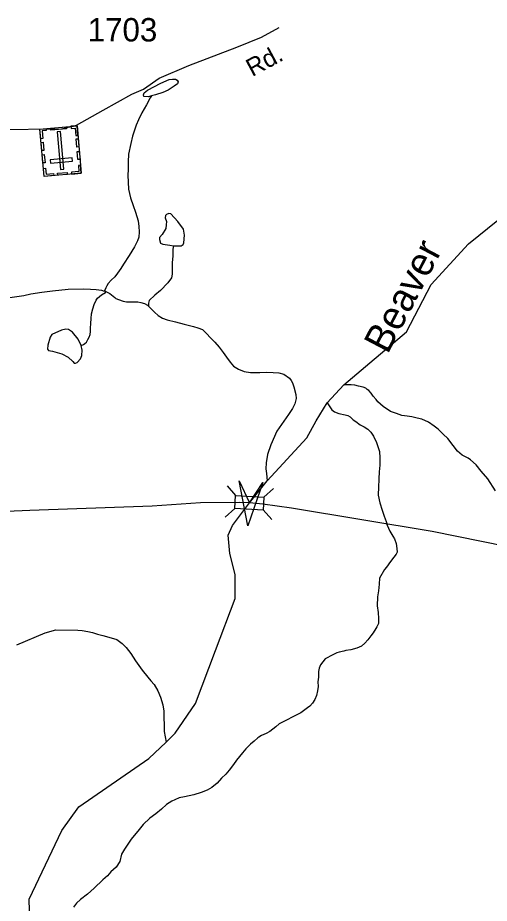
# Model space of a CAD drawing. Extents: x 2056842 to 2160602, y 826753 to 1016856.
# Drawn here: x 2107395 to 2109914, y 854986 to 859713 of the extents above; entities that cross this region are included whole.
import ezdxf

# ---------------------------------------------------------------- set-up
doc = ezdxf.new("R2010")
doc.units = 0
for name, color, linetype in [('Exist Cultural Cemetery CELL', 7, 'Continuous'), ('Exist Hydrographic Creek Single Shore', 7, 'Continuous'), ('Exist Hydrographic Creek Single Shore Label', 7, 'Continuous'), ('Exist Hydrographic Misc Water Feature', 7, 'Continuous'), ('Exist Road Secondary Structure Standard Bridge Attributed CELL', 7, 'Continuous'), ('Exist Road Secondary Structure Standard Bridge CELL', 7, 'Continuous'), ('Exist Road Secondary Type 41 Attributed', 7, 'Continuous'), ('Exist Road Secondary Type 51 Attributed', 7, 'Continuous'), ('Exist Road Secondary Type 51 Label', 7, 'Continuous'), ('Exist Road Secondary Type 51 Number Label', 7, 'Continuous')]:
    doc.layers.add(name, color=color, linetype=linetype)

msp = doc.modelspace()

# ---------------------------------------------------------------- linework, layer by layer
at = {"layer": 'Exist Cultural Cemetery CELL'}
for points in [[(2107734.2, 858882.9), (2107535.9, 858865.5), (2107513.6, 859119.1), (2107711.9, 859136.6)], [(2107546.6, 859122), (2107547.6, 859110.6), (2107525.7, 859108.7), (2107529.3, 859068.4), (2107518.2, 859067.4), (2107513.6, 859119.1)], [(2107655.7, 859120.1), (2107571.2, 859112.7), (2107570.2, 859124), (2107654.7, 859131.5)], [(2107679, 859133.6), (2107680, 859122.2), (2107701.9, 859124.1), (2107705.5, 859083.9), (2107716.6, 859084.8), (2107712, 859136.5)], [(2107623.1, 858902.6), (2107641.7, 858904.2), (2107623.9, 859106.2), (2107605.3, 859104.6)], [(2107718.1, 859066.9), (2107721.9, 859023.8), (2107710.6, 859022.8), (2107706.8, 859065.9)], [(2107531.3, 859048.2), (2107535.1, 859005), (2107523.7, 859004), (2107519.9, 859047.2)], [(2107537, 858982.5), (2107540.8, 858939.3), (2107529.5, 858938.3), (2107525.7, 858981.5)], [(2107687.6, 858947.1), (2107686, 858965.8), (2107568.7, 858955.4), (2107570.3, 858936.8)], [(2107724, 858999.9), (2107727.8, 858956.8), (2107716.4, 858955.8), (2107712.6, 858999)], [(2107730.5, 858926.1), (2107719.2, 858925.1), (2107722, 858893), (2107681.6, 858889.5), (2107682.5, 858878.4), (2107734.2, 858882.9)], [(2107532.1, 858908.7), (2107543.4, 858909.7), (2107546.2, 858877.6), (2107586.6, 858881.2), (2107587.6, 858870.1), (2107535.9, 858865.5)], [(2107660.5, 858876.5), (2107608.8, 858871.9), (2107607.8, 858883.3), (2107659.5, 858887.8)]]:
    msp.add_lwpolyline(points, close=True, dxfattribs=at)
at = {"layer": 'Exist Hydrographic Creek Single Shore'}
for points in [[(2109048.2, 857657.4), (2109136.4, 857752.7), (2109471, 858036.7), (2109603.8, 858289.8), (2109802.9, 858505.6), (2110060.9, 858713.5), (2110268, 858932.3)], [(2107465, 854692), (2107455.9, 855007.2), (2107630, 855374.3), (2107720.9, 855500.4), (2108094.9, 855758.5), (2108187.8, 855846.8), (2108236, 855893.4), (2108344, 856052), (2108451.9, 856335.1), (2108556.5, 856612), (2108556.5, 856741.2), (2108527.4, 856852.7), (2108518.6, 856951), (2108541.5, 857002.4), (2108633.4, 857122.7), (2108727.9, 857241.6), (2108939.9, 857470.2), (2108988.9, 857561), (2109048.2, 857657.4)]]:
    msp.add_lwpolyline(points, dxfattribs=at)
at = {"layer": 'Exist Hydrographic Misc Water Feature'}
msp.add_line((2107865.1, 858250.8), (2107856.9, 858252.9), dxfattribs=at)
for points in [[(2108109.7, 859296.6), (2108092.7, 859290.8), (2108069.3, 859292.7), (2108067.4, 859301.6), (2108071.2, 859311.7), (2108088.3, 859326.9), (2108159.2, 859363.7), (2108204.8, 859383.3), (2108222.5, 859385.2), (2108238.3, 859385.2), (2108247.2, 859380.1), (2108252.2, 859370.6), (2108249.1, 859360.5), (2108231.4, 859348.4), (2108198.4, 859326.3), (2108169.9, 859313.6), (2108131.3, 859301.6), (2108109.7, 859296.6)], [(2108109.7, 859296.6), (2108101.9, 859285.3), (2108082, 859247.4), (2108058, 859205.1), (2108040.2, 859167.3), (2108027.9, 859139.1), (2108008.4, 859081.2), (2107998.4, 859041.3), (2107986.5, 858985.1), (2107985, 858943.1), (2107984.8, 858903), (2107983.2, 858872.8), (2107987.5, 858797.1), (2107997.3, 858751), (2108011.5, 858711.1), (2108023.8, 858675.1), (2108037.7, 858629.2), (2108041.6, 858599.4), (2108043.9, 858569.4), (2108042.2, 858541.3), (2108034.3, 858521.4), (2108018.3, 858489.3), (2107990.2, 858443.3), (2107960.8, 858397), (2107946.5, 858375.2), (2107928.6, 858349.1), (2107912.9, 858330.8), (2107895, 858312.9), (2107878.8, 858295), (2107870.8, 858282.8), (2107865.1, 858270.7), (2107861, 858258.8), (2107856.9, 858252.9)], [(2108226.8, 858495.5), (2108268.4, 858496.2), (2108278.6, 858501.9), (2108282.4, 858510.8), (2108286.2, 858553.2), (2108280.5, 858584.9), (2108249.4, 858626.1), (2108212.1, 858666), (2108202.6, 858667.9), (2108189.3, 858662.8), (2108183.6, 858656.5), (2108182.3, 858644.4), (2108189.3, 858624.8), (2108188.7, 858607.7), (2108185.5, 858587.4), (2108167.1, 858555.7), (2108153.2, 858539.3), (2108151.9, 858529.1), (2108157, 858510.1), (2108170.3, 858503.8), (2108207.7, 858498.7), (2108226.8, 858495.5)], [(2108226.8, 858495.5), (2108224.1, 858478), (2108224.1, 858439.9), (2108220.2, 858405.9), (2108220.4, 858371.9), (2108220.4, 858343.9), (2108216.3, 858323.8), (2108196.7, 858297.9), (2108156.9, 858257.7), (2108126.9, 858231.4), (2108096.8, 858203.5), (2108093.3, 858189.5), (2108093.1, 858173.7)], [(2107341, 858217), (2107376.9, 858223.3), (2107427.3, 858229.5), (2107465, 858239.6), (2107522.9, 858247.9), (2107581.1, 858255.7), (2107664.5, 858264.2), (2107748.6, 858266.4), (2107782.9, 858264.5), (2107814.8, 858262.5), (2107842.5, 858258.7), (2107856.9, 858252.9)], [(2107733.1, 857963.1), (2107745.9, 857968.6), (2107753.5, 857974.4), (2107761.7, 857980.4), (2107769.7, 857994.6), (2107775.9, 858008.7), (2107781.6, 858022.4), (2107783.5, 858038.4), (2107783.5, 858056.6), (2107785.3, 858080.7), (2107787.4, 858108.4), (2107789.2, 858132.5), (2107795.4, 858158.7), (2107803.2, 858182.7), (2107813.2, 858204.7), (2107821.2, 858216.5), (2107831, 858224.7), (2107843.3, 858234.6), (2107863, 858246.7), (2107865.1, 858250.8)], [(2107865.1, 858250.8), (2107887.2, 858241), (2107912.9, 858218.8), (2107919, 858215), (2107933.4, 858208.8), (2107959, 858199.3), (2107975.2, 858197.2), (2108003.1, 858197.1), (2108024.8, 858197.4), (2108037.1, 858197.2), (2108053.1, 858193.1), (2108071.4, 858187.5), (2108087.4, 858179.4), (2108093.1, 858173.7)], [(2108093.1, 858173.7), (2108105.2, 858161.7), (2108125.3, 858141.6), (2108145.2, 858123.6), (2108167.5, 858109.6), (2108193.6, 858100), (2108237.3, 858090.1), (2108283.4, 858077.9), (2108333.2, 858064.2), (2108357.4, 858058.5), (2108381.6, 858048.4), (2108405.6, 858026.5), (2108423.4, 858006.4), (2108447.6, 857980.4), (2108471.8, 857954.8), (2108491.9, 857926.6), (2108509.6, 857900.8), (2108530.1, 857875), (2108548.1, 857853.2), (2108574.2, 857837), (2108604.1, 857825.2), (2108637.9, 857819.2), (2108688.2, 857819.3), (2108725.9, 857821.8), (2108759.9, 857819.4), (2108789.9, 857817.8), (2108816.1, 857809.7), (2108846.1, 857789.8), (2108856.5, 857776), (2108862, 857763.8), (2108870.2, 857741.9), (2108880.7, 857702.2), (2108882.6, 857680), (2108874.6, 857652), (2108862.9, 857627.8), (2108840.9, 857595.8), (2108816.5, 857559.7), (2108779.2, 857505.7), (2108747.2, 857433.5), (2108729.6, 857381.8), (2108721.4, 857337.6), (2108719.9, 857305.7), (2108723.6, 857279.6), (2108727.9, 857241.6)], [(2107733.1, 857963.1), (2107717.9, 857997.9), (2107687.5, 858034), (2107666.6, 858048.6), (2107652.1, 858050.5), (2107628.7, 858045.4), (2107578, 858022), (2107568.5, 858008), (2107556.5, 857965), (2107554.6, 857943.4), (2107559.6, 857937.1), (2107579.9, 857932.7), (2107631.2, 857918.1), (2107664.7, 857901.6), (2107688.8, 857877.6), (2107697, 857869.9), (2107704, 857869.3), (2107712.2, 857873.1), (2107731.2, 857892.8), (2107737.5, 857909.9), (2107739.4, 857938.4), (2107733.1, 857963.1)], [(2109947.8, 857187.5), (2109905.4, 857251.1), (2109871.5, 857293.2), (2109843.2, 857327.1), (2109813.5, 857352.7), (2109801.2, 857361.1), (2109769.4, 857378.8), (2109743.4, 857398.6), (2109721.2, 857428.8), (2109693.1, 857466.7), (2109667.3, 857490.5), (2109641, 857516.4), (2109618.9, 857532.3), (2109588.8, 857554.3), (2109553.1, 857570.3), (2109528.9, 857575.9), (2109500.6, 857581.8), (2109474.9, 857585.7), (2109446.7, 857589.6), (2109418.6, 857599.6), (2109386.6, 857611.7), (2109346.8, 857637.6), (2109318.3, 857663.5), (2109308.9, 857675.5), (2109294.5, 857693.4), (2109282.6, 857709), (2109270.5, 857723), (2109262.1, 857729.2), (2109254.1, 857735.2), (2109240.4, 857741), (2109214.5, 857746.9), (2109196.5, 857750.9), (2109176.4, 857752.7), (2109162.4, 857752.8), (2109152.6, 857752.7), (2109136.4, 857752.7)], [(2109048.2, 857657.4), (2109072.8, 857620.7), (2109087, 857608.8), (2109110.8, 857600.8), (2109144.6, 857592.8), (2109159, 857589), (2109171.1, 857582.7), (2109186.6, 857566.9), (2109200.8, 857557.1), (2109225, 857539.2), (2109244.9, 857529.3), (2109265.2, 857517.3), (2109281.2, 857501.1), (2109295.3, 857479.5), (2109311.3, 857445.4), (2109319.1, 857423.5), (2109327.1, 857397.6), (2109329.6, 857363.5), (2109329.6, 857325.4), (2109325.3, 857289.5), (2109323.6, 857251.6), (2109322, 857205.6), (2109320.3, 857167.3), (2109320.1, 857163.7), (2109330, 857123.7), (2109342.5, 857083.6), (2109352.3, 857051.7), (2109362.6, 857023.7), (2109368.7, 857003.8), (2109382.5, 856971.7), (2109398.5, 856945.7), (2109406.9, 856931.8), (2109416.5, 856905.6), (2109420.6, 856879.8), (2109421.2, 856859.9), (2109416.9, 856850), (2109405, 856833.9), (2109387, 856809.9), (2109365.2, 856779.5), (2109353.6, 856767.5), (2109327.1, 856721.5), (2109325.7, 856689.4), (2109321.4, 856653.5), (2109317.7, 856621.5), (2109315.6, 856573.6), (2109320.3, 856537.6), (2109321.8, 856505.7), (2109322.2, 856479.7), (2109314, 856461.4), (2109308, 856453.4), (2109294.3, 856429.6), (2109280.6, 856413.4), (2109264.6, 856391.4), (2109248.8, 856375.2), (2109230.7, 856359.2), (2109206.5, 856347.1), (2109174.8, 856338.9), (2109148.5, 856335.2), (2109136.8, 856330.9), (2109112.6, 856326.8), (2109100.5, 856322.9), (2109078.6, 856312.9), (2109036.5, 856290.8), (2109012.6, 856258.8), (2109004.8, 856240.5), (2109001.1, 856222.8), (2109001.1, 856192.8), (2108998.8, 856168.8), (2108999.2, 856142.7), (2108995.5, 856120.6), (2108991.2, 856094.4), (2108981.4, 856074.4), (2108969.7, 856054.3), (2108955.6, 856038.6), (2108943.7, 856028.6), (2108907.4, 856002.4), (2108872.1, 855984.3), (2108823.9, 855960.3), (2108791.9, 855944.1), (2108773.9, 855928.2), (2108742.3, 855903.7), (2108722, 855891.8), (2108697.8, 855881.7), (2108682.2, 855871.9), (2108677.9, 855869.7), (2108658, 855851.6), (2108638.3, 855835.5), (2108614.3, 855809.5), (2108596.1, 855789.5), (2108580.5, 855769.6), (2108564.3, 855749.3), (2108548.5, 855727.4), (2108524.7, 855697.3), (2108507.1, 855675.2), (2108482.9, 855653.3), (2108460.8, 855627), (2108431, 855604.7), (2108407.2, 855588.9), (2108375, 855576.7), (2108335.3, 855564.5)], [(2107391, 856365.7), (2107541.7, 856429.9), (2107598.7, 856445.1), (2107716.4, 856444.6), (2107738.6, 856442.8), (2107768.7, 856436.7), (2107794.3, 856430.7), (2107820.8, 856423.1), (2107850.5, 856414.9), (2107894.8, 856402.9), (2107924.5, 856393.2), (2107952.8, 856373.5), (2107975, 856351.5), (2107998.6, 856319.5), (2108025, 856279.4), (2108059.3, 856229.5), (2108089.4, 856193.7), (2108105.2, 856173.9), (2108123, 856153.8), (2108143.3, 856119.8), (2108157.3, 856086.1), (2108169.8, 856046.1), (2108175.5, 856012.3), (2108178, 855902), (2108187.8, 855846.8)], [(2108335.3, 855564.5), (2108285, 855554.6), (2108257.3, 855548.3), (2108233.6, 855538.5), (2108217.4, 855530.4), (2108189.3, 855512.4), (2108163.2, 855488.3), (2108133.5, 855464), (2108101.5, 855440), (2108065.6, 855405.7), (2108043.9, 855379.8), (2108001.6, 855327.8), (2107965.8, 855275.6), (2107950.2, 855247.5), (2107940.3, 855209.6), (2107920, 855179.5), (2107892.8, 855153.2), (2107874.5, 855133.2), (2107850.5, 855111.3), (2107802.7, 855067), (2107766.9, 855035.1), (2107731.2, 855006.8), (2107709, 854986.6), (2107693, 854964.7)]]:
    msp.add_lwpolyline(points, dxfattribs=at)
at = {"layer": 'Exist Road Secondary Structure Standard Bridge Attributed CELL'}
msp.add_lwpolyline([(2108704.2, 857231.7), (2108624.9, 857001.1), (2108578.3, 857240.5), (2108633.4, 857122.7)], close=True, dxfattribs=at)
at = {"layer": 'Exist Road Secondary Structure Standard Bridge CELL'}
for p, q in [((2108513.2, 857214.6), (2108559.1, 857163.1)), ((2108710, 857154.2), (2108761.5, 857200.1)), ((2108503.6, 857046.7), (2108555.1, 857092.6)), ((2108706.1, 857085.3), (2108752, 857033.8))]:
    msp.add_line(p, q, dxfattribs=at)
msp.add_lwpolyline([(2108559.1, 857163.1), (2108710, 857154.5), (2108706, 857084), (2108555.1, 857092.6)], close=True, dxfattribs=at)
at = {"layer": 'Exist Road Secondary Type 41 Attributed'}
msp.add_lwpolyline([(2105849.8, 859105.6), (2106073.1, 859086.9), (2106281.3, 859074.9), (2106345.7, 859085.3), (2106486.9, 859120.7), (2106577.2, 859131.1), (2106874.2, 859126.9), (2107273, 859116.5), (2107629.2, 859119.6), (2107708.1, 859140.4), (2107851.4, 859219.4), (2108005.1, 859304.6), (2108067.4, 859331.6), (2108150.5, 859389.8), (2108308.3, 859458.4), (2108565.9, 859556.1), (2108697.4, 859608.5), (2108790.9, 859661.7)], dxfattribs=at)
at = {"layer": 'Exist Road Secondary Type 51 Attributed'}
for points in [[(2108633.4, 857122.7), (2108577.8, 857124.7), (2108370.8, 857123.7), (2108114, 857106.5), (2107460, 857082), (2107000.5, 857062.4), (2106714, 857057.6), (2106245.9, 857063.8)], [(2110135.2, 856864.3), (2109608.8, 856970.3), (2108857.1, 857094.5), (2108705, 857116), (2108633.4, 857122.7)]]:
    msp.add_lwpolyline(points, dxfattribs=at)

# ---------------------------------------------------------------- texts
at = {"layer": 'Exist Hydrographic Creek Single Shore Label'}
msp.add_text('Beaver', height=150, rotation=62.3222, dxfattribs=at).set_placement((2109370.6, 857912.8))
at = {"layer": 'Exist Road Secondary Type 51 Label'}
msp.add_text('Rd.', height=95, rotation=28.2748, dxfattribs=at).set_placement((2108647.4, 859396.1))
at = {"layer": 'Exist Road Secondary Type 51 Number Label'}
msp.add_text('1703', height=125, dxfattribs=at).set_placement((2107768.6, 859586.4))

doc.saveas('drawing.dxf')
